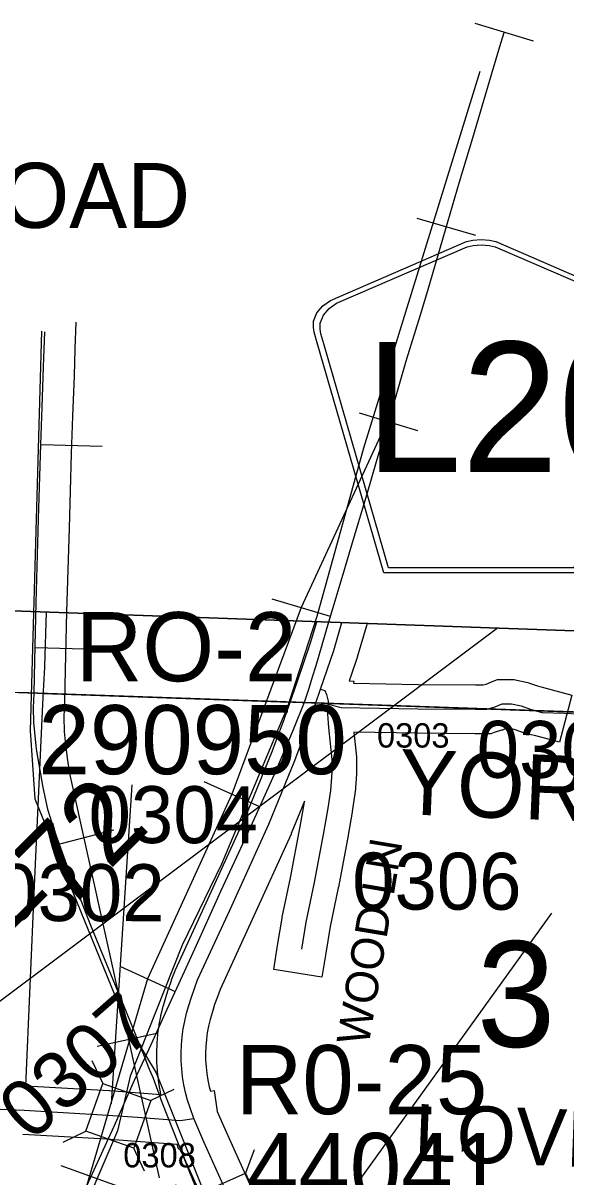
# Model space of a CAD drawing. Extents: x -132.8 to -73.3, y -60 to -26.
# Drawn here: x -124.34 to -123.673, y -32.886 to -31.467 of the extents above; entities that cross this region are included whole.
import ezdxf

# ---------------------------------------------------------------- set-up
doc = ezdxf.new("R2010")
doc.units = 0
for name, color, linetype in [('tdCoClipBndry', 7, 'Continuous'), ('tdCoCoBndry', 7, 'Continuous'), ('tdCoCoBndryPart', 7, 'Continuous'), ('tdCoRRCL', 7, 'Continuous'), ('tdCoRROwnerTxt', 7, 'Continuous'), ('tdCoSecRdNmbr', 7, 'Continuous'), ('tdCoSecRdTxt', 7, 'Continuous'), ('tdCoSecRteBand', 7, 'Continuous'), ('tdCoSecRteCL', 7, 'Continuous'), ('tdCoSectLine', 7, 'Continuous'), ('tdCoSectLinePart', 7, 'Continuous'), ('tdCoSectNmbr', 7, 'Continuous'), ('tdCoShieldCoRteHrd', 7, 'Continuous'), ('tdCoStrucPriMaintName', 7, 'Continuous'), ('tdCoStrucSec', 7, 'Continuous'), ('tdCoStrucSecCoName', 7, 'Continuous'), ('tdCoStrucSecFHWANum', 7, 'Continuous'), ('tdCoSurfAsphalt', 7, 'Continuous'), ('tdCoSurfConc', 7, 'Continuous'), ('tdCoSurfGravel', 7, 'Continuous'), ('tdCoSurfLNO', 7, 'Continuous'), ('tdCoTwpBndryShd', 7, 'Continuous'), ('tdCoUnicrpTwnTxt', 7, 'Continuous'), ('tdStHwyIntRefPost1', 7, 'Continuous')]:
    doc.layers.add(name, color=color, linetype=linetype)

msp = doc.modelspace()

# ---------------------------------------------------------------- linework, layer by layer
at = {"layer": 'tdCoClipBndry'}
msp.add_lwpolyline([(-127.3484, -32.119), (-126.3448, -32.1404), (-125.343, -32.1711), (-124.3423, -32.1904), (-122.3605, -32.2607), (-121.3658, -32.28), (-120.4505, -32.3055), (-117.456, -32.3982)], dxfattribs=at)
at = {"layer": 'tdCoCoBndry'}
for p, q in [((-123.357, -32.325), (-124.3455, -32.2903)), ((-124.3455, -32.2903), (-123.357, -32.325))]:
    msp.add_line(p, q, dxfattribs=at)
for points in [[(-129.3548, -32.025), (-129.3661, -32.1456), (-128.3535, -32.1792), (-127.3514, -32.2189), (-126.3469, -32.2403), (-125.3455, -32.271), (-124.3459, -32.2903), (-123.3574, -32.325), (-122.3632, -32.3606), (-121.3677, -32.38), (-120.4533, -32.4055), (-119.4557, -32.4356), (-118.4546, -32.4661), (-117.4589, -32.4981)], [(-117.456, -32.3982), (-120.4505, -32.3055), (-121.3658, -32.28), (-122.3605, -32.2607), (-124.3423, -32.1904), (-125.343, -32.1711), (-126.3448, -32.1404), (-127.3484, -32.119)], [(-127.351, -32.2189), (-126.3466, -32.2403), (-125.3451, -32.271), (-124.3455, -32.2903), (-123.357, -32.325), (-122.3628, -32.3606), (-121.3673, -32.38), (-120.4529, -32.4055), (-119.4553, -32.4356), (-118.4542, -32.4661), (-117.4585, -32.4981)], [(-127.351, -32.2189), (-126.3466, -32.2403), (-125.3451, -32.271), (-124.3455, -32.2903), (-123.357, -32.325), (-122.3628, -32.3606), (-121.3673, -32.38), (-120.4529, -32.4055), (-119.4553, -32.4356), (-118.4542, -32.4661), (-117.4585, -32.4981)]]:
    msp.add_lwpolyline(points, dxfattribs=at)
at = {"layer": 'tdCoCoBndryPart'}
msp.add_lwpolyline([(-124.3156, -32.2914), (-124.0121, -32.302)], dxfattribs=at)
at = {"layer": 'tdCoRRCL'}
for p, q in [((-123.7846, -31.4669), (-123.7129, -31.4887)), ((-123.8558, -31.707), (-123.7838, -31.728)), ((-123.927, -31.9463), (-123.8552, -31.9679)), ((-124.243, -31.9878), (-124.3179, -31.9857)), ((-124.0342, -32.1752), (-123.9624, -32.1966)), ((-124.2499, -32.2374), (-124.3249, -32.2355)), ((-124.1178, -32.3998), (-124.0495, -32.4307)), ((-124.2288, -32.4598), (-124.3014, -32.4787)), ((-124.2212, -32.627), (-124.153, -32.6582)), ((-124.1758, -32.7099), (-124.2492, -32.7256)), ((-124.2939, -32.872), (-124.2234, -32.8974))]:
    msp.add_line(p, q, dxfattribs=at)
for points in [[(-123.7487, -31.4778), (-123.7531, -31.4921), (-123.7646, -31.5306), (-123.7874, -31.6085), (-123.8037, -31.6625), (-123.8238, -31.7314), (-123.843, -31.7964), (-123.8519, -31.8263), (-123.8689, -31.8816), (-123.8881, -31.9472), (-123.9982, -32.1859), (-124.0834, -32.4152), (-124.1871, -32.6426), (-124.2624, -32.8974), (-124.2857, -32.9496), (-124.2941, -32.9696), (-124.2986, -32.9805), (-124.3099, -33.0096), (-124.3206, -33.0387), (-124.3335, -33.0749), (-124.3429, -33.1063)], [(-123.7487, -31.4778), (-123.7531, -31.4921), (-123.7646, -31.5306), (-123.7874, -31.6085), (-123.8037, -31.6625), (-123.8238, -31.7314), (-123.843, -31.7964), (-123.8519, -31.8263), (-123.8689, -31.8816), (-123.8881, -31.9472), (-123.8977, -31.979), (-123.9059, -32.0064), (-123.9174, -32.0462), (-123.9342, -32.1023), (-123.9481, -32.1493), (-123.9644, -32.2038), (-123.9803, -32.2575), (-123.9845, -32.2714), (-123.9887, -32.2853), (-123.9945, -32.3026), (-124.0081, -32.3362), (-124.0296, -32.3873), (-124.0537, -32.4405), (-124.0779, -32.4929), (-124.0975, -32.5349), (-124.1232, -32.5925), (-124.1421, -32.634), (-124.1633, -32.6804), (-124.183, -32.7236), (-124.1905, -32.7398), (-124.2034, -32.7677), (-124.2286, -32.8243), (-124.2624, -32.8974)], [(-123.7783, -31.5265), (-123.9215, -31.9899), (-123.9791, -32.1967), (-124.0152, -32.3079), (-124.096, -32.5014), (-124.1445, -32.6012), (-124.2087, -32.7621), (-124.224, -32.8293), (-124.3181, -33.0493), (-124.3526, -33.1604), (-124.3856, -33.3377), (-124.3944, -33.4353), (-124.4088, -33.8056), (-124.4554, -36.1925), (-124.507, -37.5667), (-124.5199, -38.1185), (-124.5295, -38.4858), (-124.5436, -38.9681), (-124.5644, -39.5828), (-124.595, -40.997)], [(-124.3175, -31.846), (-124.3316, -32.3374), (-124.3259, -32.4212), (-124.2133, -32.6972), (-124.1764, -32.758), (-124.0445, -33.088), (-124.0165, -33.1629), (-123.761, -33.8321), (-123.637, -34.2801), (-123.4402, -35.085), (-123.1296, -36.2462), (-123.0521, -36.6016), (-122.9839, -37.1918)], [(-124.3139, -31.8466), (-124.3153, -31.8898), (-124.3172, -31.9395), (-124.3189, -31.9852), (-124.3216, -32.0769), (-124.3244, -32.18), (-124.3263, -32.2513), (-124.3271, -32.291), (-124.3278, -32.3092), (-124.3273, -32.3273), (-124.3263, -32.3393), (-124.3239, -32.36), (-124.321, -32.3789), (-124.3158, -32.4072), (-124.31, -32.4337), (-124.3016, -32.4607), (-124.2906, -32.4916), (-124.2817, -32.5155), (-124.2696, -32.5451), (-124.2571, -32.5763), (-124.2432, -32.6104), (-124.2135, -32.683), (-124.1905, -32.7398), (-124.1858, -32.7514), (-124.1803, -32.7648), (-124.1695, -32.7944), (-124.1362, -32.8783), (-124.1071, -32.9496)], [(-124.1726, -32.8871), (-124.2828, -32.39), (-124.2857, -32.3711), (-124.288, -32.3504), (-124.2891, -32.3383), (-124.2896, -32.3203), (-124.2888, -32.3021), (-124.288, -32.2623), (-124.2871, -32.2267), (-124.2862, -32.191), (-124.2848, -32.1395), (-124.2833, -32.088), (-124.282, -32.0421), (-124.2807, -31.9963), (-124.2789, -31.9506), (-124.277, -31.9008), (-124.276, -31.8678), (-124.2749, -31.8348)]]:
    msp.add_lwpolyline(points, dxfattribs=at)
at = {"layer": 'tdCoSecRteBand'}
for points in [[(-124.3119, -32.1915), (-124.3137, -32.2581), (-124.3137, -32.2585), (-124.3138, -32.259), (-124.3154, -32.2887), (-124.3162, -32.3047), (-124.3264, -32.5282), (-124.3372, -32.7742), (-124.337, -32.7742), (-124.337, -32.7742), (-124.2344, -32.78), (-124.2341, -32.78), (-124.2338, -32.78), (-124.1971, -32.7828), (-124.1706, -32.7848)], [(-124.1706, -32.7848), (-124.1718, -32.7789), (-124.1719, -32.7782), (-124.1721, -32.7775), (-124.1736, -32.7678), (-124.1737, -32.767), (-124.1738, -32.7663), (-124.1749, -32.7565), (-124.175, -32.7558), (-124.175, -32.7551), (-124.1756, -32.7452), (-124.1757, -32.7445), (-124.1757, -32.7438), (-124.1758, -32.7339), (-124.1758, -32.7332), (-124.1758, -32.7325), (-124.1754, -32.7226), (-124.1754, -32.7219), (-124.1753, -32.7212), (-124.1745, -32.7114), (-124.1744, -32.7106), (-124.1743, -32.7099), (-124.173, -32.7001), (-124.1729, -32.6994), (-124.1727, -32.6987), (-124.1709, -32.689), (-124.1708, -32.6883), (-124.1706, -32.6876), (-124.1683, -32.678), (-124.1682, -32.6773), (-124.168, -32.6766), (-124.1652, -32.6671), (-124.1651, -32.6668), (-124.165, -32.6665), (-124.1617, -32.6559), (-124.1616, -32.6555), (-124.1615, -32.6551), (-124.1578, -32.6446), (-124.1577, -32.6442), (-124.1576, -32.6438), (-124.1537, -32.6334), (-124.1533, -32.6324), (-124.1528, -32.6314), (-124.1129, -32.5446), (-124.0656, -32.4404), (-124.0339, -32.363), (-124.0187, -32.3221), (-124.0126, -32.3047), (-124.0127, -32.3047), (-124.0029, -32.2764), (-123.9867, -32.2294), (-123.9791, -32.2033)], [(-123.9172, -32.2055), (-123.9293, -32.2469), (-123.9295, -32.2476), (-123.9297, -32.2483), (-123.9364, -32.2676), (-123.9363, -32.2676), (-123.9392, -32.2759), (-123.9336, -32.2762), (-123.9337, -32.279), (-123.8543, -32.2805), (-123.7839, -32.281), (-123.7743, -32.281), (-123.7708, -32.2799), (-123.762, -32.2764), (-123.7567, -32.2743), (-123.751, -32.2743), (-123.7395, -32.2743), (-123.7363, -32.2743), (-123.7331, -32.275), (-123.7213, -32.2776), (-123.7194, -32.278), (-123.7175, -32.2787), (-123.7075, -32.2823), (-123.702, -32.2838), (-123.6942, -32.2858), (-123.6652, -32.2934), (-123.6805, -32.3515), (-123.7095, -32.3438), (-123.7172, -32.3418), (-123.7241, -32.34), (-123.7254, -32.3396), (-123.7267, -32.3392), (-123.7361, -32.3358), (-123.7427, -32.3343), (-123.7453, -32.3343), (-123.7497, -32.3361), (-123.7507, -32.3365), (-123.7517, -32.3368), (-123.7607, -32.3396), (-123.7651, -32.341), (-123.7697, -32.341), (-123.784, -32.341), (-123.7842, -32.341), (-123.7843, -32.341), (-123.8549, -32.3405), (-123.8551, -32.3405), (-123.8553, -32.3405), (-123.9333, -32.339), (-123.9301, -32.3696), (-123.93, -32.3713), (-123.93, -32.3731), (-123.9302, -32.3891), (-123.9302, -32.39), (-123.9303, -32.3909), (-123.9319, -32.4128), (-123.932, -32.4139), (-123.9321, -32.415), (-123.9353, -32.4367), (-123.9353, -32.4372), (-123.9354, -32.4376), (-123.9404, -32.4657), (-123.9404, -32.4658), (-123.9405, -32.466), (-123.9524, -32.5298), (-123.9525, -32.5301), (-123.9526, -32.5304), (-123.9626, -32.5781), (-123.9679, -32.6109), (-123.9727, -32.6405), (-124.032, -32.6309), (-124.0272, -32.6013), (-124.0217, -32.5678), (-124.0216, -32.5671), (-124.0215, -32.5665), (-124.0114, -32.5184), (-123.9995, -32.455), (-123.9946, -32.4276), (-123.9941, -32.4241), (-124.0103, -32.4637), (-124.0105, -32.4642), (-124.0107, -32.4647), (-124.0583, -32.5695), (-124.0583, -32.5696), (-124.0584, -32.5697), (-124.0979, -32.6555), (-124.1012, -32.6645), (-124.1046, -32.6742), (-124.1077, -32.6842), (-124.1101, -32.6926), (-124.1121, -32.7007), (-124.1136, -32.709), (-124.1147, -32.7173), (-124.1155, -32.7256), (-124.1158, -32.734), (-124.1157, -32.7423), (-124.1152, -32.7507), (-124.1143, -32.759), (-124.1129, -32.7673), (-124.1112, -32.7754), (-124.1099, -32.7806), (-124.1053, -32.7799), (-124.1014, -32.8057), (-124.0905, -32.8308), (-124.0684, -32.88), (-124.0602, -32.8982)], [(-124.1231, -32.9046), (-124.1453, -32.8552), (-124.1454, -32.8551), (-124.1454, -32.8549), (-124.1469, -32.8516), (-124.1488, -32.8523), (-124.1509, -32.8464), (-124.2015, -32.8426), (-124.2016, -32.8426), (-124.2016, -32.8426), (-124.238, -32.8399), (-124.3406, -32.8341)]]:
    msp.add_lwpolyline(points, dxfattribs=at)
at = {"layer": 'tdCoSecRteCL'}
for points in [[(-123.9745, -32.2862), (-123.9581, -32.2385), (-123.9482, -32.2044)], [(-124.1304, -32.8141), (-124.1349, -32.8013), (-124.1379, -32.7919), (-124.1404, -32.7824), (-124.1424, -32.7727), (-124.144, -32.763), (-124.1451, -32.7532), (-124.1457, -32.7434), (-124.1458, -32.7336), (-124.1454, -32.7237), (-124.1446, -32.7139), (-124.1432, -32.7042), (-124.1414, -32.6945), (-124.1392, -32.6849), (-124.1364, -32.6755), (-124.1331, -32.6649), (-124.1295, -32.6543), (-124.1256, -32.6439), (-124.0856, -32.5571), (-124.038, -32.4523), (-124.006, -32.3739), (-123.9904, -32.3322), (-123.9807, -32.3041), (-123.9745, -32.2862)], [(-123.9745, -32.2862), (-123.9692, -32.288), (-123.9669, -32.2928), (-123.9648, -32.301), (-123.965, -32.3047)], [(-123.9975, -32.6061), (-123.9921, -32.5726), (-123.9819, -32.5242), (-123.9699, -32.4604), (-123.965, -32.4324), (-123.9618, -32.4107), (-123.9602, -32.3887), (-123.96, -32.3727), (-123.964, -32.3332), (-123.9656, -32.3171), (-123.965, -32.3047)], [(-123.965, -32.3047), (-123.9492, -32.3087), (-123.8547, -32.3105), (-123.784, -32.311), (-123.7697, -32.311), (-123.7607, -32.3082), (-123.751, -32.3043), (-123.7395, -32.3043), (-123.7277, -32.3069), (-123.7164, -32.311), (-123.7096, -32.3128), (-123.7019, -32.3148)], [(-124.3685, -32.8027), (-124.339, -32.8042), (-124.236, -32.81), (-124.1993, -32.8127), (-124.1469, -32.8166), (-124.1304, -32.8141)], [(-124.0629, -32.9688), (-124.0763, -32.9364), (-124.0807, -32.9258), (-124.0823, -32.9221), (-124.0875, -32.9105), (-124.0957, -32.8923), (-124.1179, -32.8429), (-124.1304, -32.8141)]]:
    msp.add_lwpolyline(points, dxfattribs=at)
at = {"layer": 'tdCoSectLine'}
msp.add_lwpolyline([(-124.3459, -32.2903), (-123.3574, -32.325)], dxfattribs=at)
at = {"layer": 'tdCoSectLinePart'}
msp.add_lwpolyline([(-124.3156, -32.2914), (-124.0121, -32.302)], dxfattribs=at)
at = {"layer": 'tdCoShieldCoRteHrd'}
for points in [[(-123.8966, -32.1432), (-123.9785, -31.8604), (-123.9824, -31.8472), (-123.9831, -31.8413), (-123.9831, -31.8335), (-123.9789, -31.8232), (-123.9716, -31.8147), (-123.962, -31.808), (-123.7947, -31.7357), (-123.7872, -31.734), (-123.7768, -31.7331), (-123.7664, -31.734), (-123.7589, -31.7357), (-123.5916, -31.808), (-123.582, -31.8147), (-123.5747, -31.8232), (-123.5705, -31.8335), (-123.5705, -31.8413), (-123.5712, -31.8472), (-123.5751, -31.8604), (-123.657, -32.1432)], [(-123.8907, -32.1369), (-123.9704, -31.8616), (-123.9741, -31.849), (-123.9748, -31.8434), (-123.9748, -31.8359), (-123.9708, -31.826), (-123.9638, -31.8178), (-123.9546, -31.8114), (-123.794, -31.742), (-123.7868, -31.7404), (-123.7768, -31.7395), (-123.7668, -31.7404), (-123.7596, -31.742), (-123.599, -31.8114), (-123.5898, -31.8178), (-123.5828, -31.826), (-123.5787, -31.8359), (-123.5787, -31.8434), (-123.5794, -31.849), (-123.5832, -31.8616), (-123.6629, -32.1369)]]:
    msp.add_lwpolyline(points, close=True, dxfattribs=at)
at = {"layer": 'tdCoStrucPriMaintName'}
msp.add_line((-123.7568, -32.2112), (-124.4494, -32.7306), dxfattribs=at)
msp.add_line((-123.7568, -32.2112), (-124.4494, -32.7306), dxfattribs=at)
msp.add_line((-123.7568, -32.2112), (-124.4494, -32.7306), dxfattribs=at)
msp.add_lwpolyline([(-123.6903, -32.5616), (-124.1493, -33.1995)], dxfattribs=at)
msp.add_lwpolyline([(-123.6903, -32.5616), (-124.1493, -33.1995)], dxfattribs=at)
msp.add_lwpolyline([(-123.6903, -32.5616), (-124.1493, -33.1995)], dxfattribs=at)
at = {"layer": 'tdCoStrucSec'}
for points in [[(-124.2556, -32.7428), (-124.2422, -32.7711), (-124.1832, -32.792)], [(-124.2907, -32.8432), (-124.2631, -32.83), (-124.2422, -32.7711)], [(-124.155, -32.7785), (-124.1832, -32.792), (-124.2041, -32.8509)], [(-124.1907, -32.8792), (-124.2041, -32.8509), (-124.2631, -32.83)], [(-124.0558, -32.8528), (-124.0667, -32.8815), (-124.0411, -32.9385)], [(-124.153, -32.896), (-124.1238, -32.9071), (-124.0667, -32.8815)]]:
    msp.add_lwpolyline(points, dxfattribs=at)
at = {"layer": 'tdCoStrucSecFHWANum'}
msp.add_line((-124.2064, -32.4039), (-124.2317, -32.7961), dxfattribs=at)
at = {"layer": 'tdCoSurfAsphalt'}
msp.add_lwpolyline([(-124.0957, -32.8923), (-124.1179, -32.8429), (-124.1304, -32.8141), (-124.1349, -32.8013), (-124.1379, -32.7919), (-124.1404, -32.7824), (-124.1424, -32.7727), (-124.144, -32.763), (-124.1451, -32.7532), (-124.1457, -32.7434), (-124.1458, -32.7336), (-124.1454, -32.7237), (-124.1446, -32.7139), (-124.1432, -32.7042), (-124.1414, -32.6945), (-124.1392, -32.6849), (-124.1364, -32.6755), (-124.1331, -32.6649), (-124.1295, -32.6543), (-124.1256, -32.6439), (-124.0856, -32.5571), (-124.038, -32.4523), (-124.006, -32.3739), (-123.9904, -32.3322), (-123.9807, -32.3041)], dxfattribs=at)
at = {"layer": 'tdCoSurfConc'}
for points in [[(-123.9807, -32.3041), (-123.9745, -32.2862), (-123.9581, -32.2385), (-123.9482, -32.2044)], [(-124.7173, -32.7905), (-124.6787, -32.7916), (-124.6688, -32.7919), (-124.6262, -32.7931), (-124.5641, -32.7943), (-124.5593, -32.7944), (-124.546, -32.7947), (-124.5305, -32.7951), (-124.5172, -32.7954), (-124.5037, -32.7958), (-124.4442, -32.7997), (-124.4169, -32.8011), (-124.4148, -32.8011), (-124.3995, -32.8011), (-124.3758, -32.8023), (-124.3685, -32.8027), (-124.339, -32.8042), (-124.236, -32.81), (-124.1993, -32.8127), (-124.1469, -32.8166), (-124.1304, -32.8141)]]:
    msp.add_lwpolyline(points, dxfattribs=at)
at = {"layer": 'tdCoSurfGravel'}
msp.add_line((-123.7096, -32.3128), (-123.7019, -32.3148), dxfattribs=at)
for points in [[(-123.9745, -32.2862), (-123.9692, -32.288), (-123.9669, -32.2928), (-123.9648, -32.301), (-123.965, -32.3047)], [(-123.9975, -32.6061), (-123.9921, -32.5726), (-123.9819, -32.5242), (-123.9699, -32.4604), (-123.965, -32.4324), (-123.9618, -32.4107), (-123.9602, -32.3887), (-123.96, -32.3727), (-123.964, -32.3332), (-123.9656, -32.3171), (-123.965, -32.3047)], [(-123.965, -32.3047), (-123.9492, -32.3087), (-123.8547, -32.3105), (-123.784, -32.311), (-123.7697, -32.311)], [(-123.7697, -32.311), (-123.7607, -32.3082), (-123.751, -32.3043), (-123.7395, -32.3043), (-123.7277, -32.3069), (-123.7164, -32.311), (-123.7096, -32.3128)]]:
    msp.add_lwpolyline(points, dxfattribs=at)
at = {"layer": 'tdCoSurfLNO'}
for p, q in [((-123.7019, -32.3148), (-123.6742, -32.3156)), ((-123.6742, -32.3156), (-123.5976, -32.3197))]:
    msp.add_line(p, q, dxfattribs=at)
at = {"layer": 'tdCoTwpBndryShd'}
msp.add_lwpolyline([(-129.4234, -32.1428), (-129.3661, -32.1456), (-128.3535, -32.1792), (-127.3514, -32.2189), (-126.3469, -32.2403), (-125.3455, -32.271), (-124.3459, -32.2903), (-123.3574, -32.325), (-122.3632, -32.3606), (-121.3677, -32.38), (-120.4533, -32.4055), (-119.4557, -32.4356), (-118.4546, -32.4661), (-117.4589, -32.4981)], dxfattribs=at)

# ---------------------------------------------------------------- texts
at = {"layer": 'tdCoRROwnerTxt'}
msp.add_text('PACIFIC RAILROAD', height=0.08, rotation=359.9062, dxfattribs=at).set_placement((-125.1335, -31.7175))
at = {"layer": 'tdCoSecRdNmbr'}
for s, height, rotation, p in [('0303', 0.03, 359.9069, (-123.905, -32.358)), ('0305', 0.07, 359.9315, (-123.7823, -32.3952)), ('0304', 0.07, 359.9069, (-124.2597, -32.4754)), ('0302', 0.07, 359.9067, (-124.3745, -32.5713)), ('0306', 0.07, 359.907, (-123.9355, -32.5572)), ('0307', 0.07, 41.2012, (-124.3307, -32.8441)), ('0308', 0.03, 359.9069, (-124.217, -32.8744))]:
    msp.add_text(s, height=height, rotation=rotation, dxfattribs=at).set_placement(p)
at = {"layer": 'tdCoSecRdTxt'}
for s, height, rotation, p in [('YORK RD', 0.08, 357.6834, (-123.8794, -32.4397)), ('WOOD LN', 0.04, 80.5264, (-123.9154, -32.726))]:
    msp.add_text(s, height=height, rotation=rotation, dxfattribs=at).set_placement(p)
at = {"layer": 'tdCoSectNmbr'}
msp.add_text('3', height=0.13, rotation=359.907, dxfattribs=at).set_placement((-123.7823, -32.7261))
at = {"layer": 'tdCoShieldCoRteHrd'}
msp.add_text('L20', height=0.16, dxfattribs=at).set_placement((-123.9198, -32.019))
at = {"layer": 'tdCoStrucSecCoName'}
for s, p in [('RO-2', (-124.2756, -32.2765)), ('R0-25', (-124.0788, -32.809))]:
    msp.add_text(s, height=0.085, dxfattribs=at).set_placement(p)
at = {"layer": 'tdCoStrucSecFHWANum'}
for s, p in [('290950', (-124.3213, -32.3908)), ('44041', (-124.0648, -32.917))]:
    msp.add_text(s, height=0.085, dxfattribs=at).set_placement(p)
at = {"layer": 'tdCoUnicrpTwnTxt'}
msp.add_text('LOVELAND', height=0.07, rotation=357.9072, dxfattribs=at).set_placement((-123.8602, -32.8662))
at = {"layer": 'tdStHwyIntRefPost1'}
msp.add_text('‒‒‒‒72', height=0.1, rotation=45, dxfattribs=at).set_placement((-124.4976, -32.7726))

doc.saveas('drawing.dxf')
